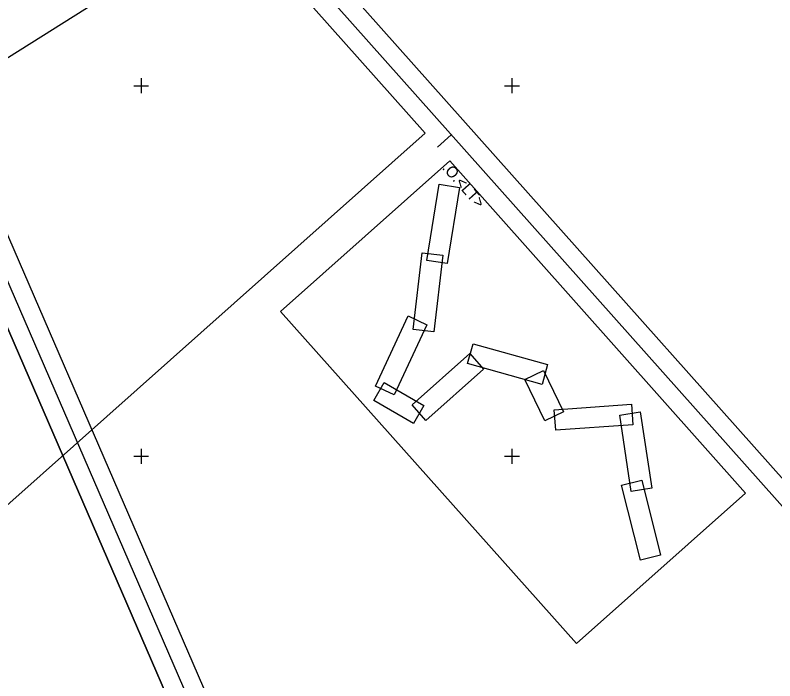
# Model space of a CAD drawing. Extents: x -866402 to -860377, y -1041908 to -1038598.
# Drawn here: x -864934 to -864729.1, y -1040560.6 to -1040381 of the extents above; entities that cross this region are included whole.
import ezdxf

# ---------------------------------------------------------------- set-up
doc = ezdxf.new("R2010")
doc.units = 0
for name, color, linetype in [('Vrstva 1', 7, 'Continuous'), ('Vrstva 21', 7, 'Continuous'), ('Vrstva 5', 7, 'Continuous')]:
    doc.layers.add(name, color=color, linetype=linetype)

msp = doc.modelspace()

# ---------------------------------------------------------------- linework, layer by layer
at = {"layer": 'Vrstva 1'}
msp.add_line((-864820.08, -1040416.55), (-864816.35, -1040413.23), dxfattribs=at)
for points in [[(-865732.63, -1039823.16), (-864894.8, -1040764.23), (-864672.98, -1040566.75), (-865510.81, -1039625.68)], [(-865511.22, -1039632.74), (-864680.04, -1040566.34), (-864894.39, -1040757.18), (-865725.57, -1039823.57)], [(-865718.52, -1039823.98), (-865030.3, -1040597.01), (-864823.41, -1040412.82), (-865511.63, -1039639.79)], [(-865511.63, -1039639.79), (-864823.41, -1040412.82), (-865030.3, -1040597.01), (-865718.52, -1039823.98)], [(-865224.28, -1040522.07), (-864724.07, -1041678.52), (-864451.49, -1041560.62), (-864951.69, -1040404.17)], [(-864954.3, -1040410.74), (-864458.06, -1041558.01), (-864721.47, -1041671.94), (-865217.7, -1040524.67)], [(-865211.14, -1040527.28), (-864800.25, -1041477.22), (-864546.01, -1041367.26), (-864956.9, -1040417.31)], [(-864956.9, -1040417.31), (-864546.01, -1041367.26), (-864800.25, -1041477.22), (-865211.14, -1040527.28)]]:
    msp.add_lwpolyline(points, close=True, dxfattribs=at)
msp.add_lwpolyline([(-865022.71, -1040375.04), (-865013.7, -1040387.94), (-865007.96, -1040405.65), (-865004.28, -1040432.65), (-865006.72, -1040446.26), (-865008.54, -1040457.65), (-864986.56, -1040459.48), (-864972.24, -1040457.22), (-864969.76, -1040455.66), (-864966.04, -1040453.33), (-864956.47, -1040447.32), (-864942.5, -1040435.03), (-864939.01, -1040394.23), (-864893.92, -1040365.81)], dxfattribs=at)
at = {"layer": 'Vrstva 21'}
for points in [[(-864862.39, -1040460.91), (-864816.76, -1040420.28), (-864736.97, -1040509.91), (-864782.6, -1040550.54)], [(-864819.62, -1040426.54), (-864814.11, -1040427.44), (-864817.44, -1040448.01), (-864822.95, -1040447.12)], [(-864819.62, -1040426.54), (-864814.11, -1040427.44), (-864817.44, -1040448.01), (-864822.95, -1040447.12)], [(-864824.21, -1040445.09), (-864818.67, -1040445.73), (-864821.08, -1040466.44), (-864826.62, -1040465.79)], [(-864827.99, -1040462.14), (-864822.93, -1040464.49), (-864831.72, -1040483.4), (-864836.78, -1040481.04)], [(-864811.96, -1040475), (-864810.46, -1040469.62), (-864790.38, -1040475.21), (-864791.88, -1040480.59)], [(-864823.24, -1040490.32), (-864826.95, -1040486.15), (-864811.38, -1040472.29), (-864807.67, -1040476.46)], [(-864796.53, -1040479.25), (-864791.51, -1040476.82), (-864786.13, -1040487.98), (-864791.15, -1040490.4)], [(-864837.28, -1040484.94), (-864834.5, -1040480.1), (-864823.77, -1040486.28), (-864826.55, -1040491.11)], [(-864788.18, -1040492.99), (-864788.59, -1040487.43), (-864767.8, -1040485.91), (-864767.39, -1040491.47)], [(-864770.94, -1040488.87), (-864765.43, -1040488.03), (-864762.3, -1040508.64), (-864767.81, -1040509.48)], [(-864770.42, -1040507.78), (-864765.01, -1040506.43), (-864759.95, -1040526.65), (-864765.36, -1040528.01)]]:
    msp.add_lwpolyline(points, close=True, dxfattribs=at)
at = {"layer": 'Vrstva 5'}
for p, q in [((-864900, -1040398), (-864900, -1040402)), ((-864800, -1040398), (-864800, -1040402)), ((-864902, -1040400), (-864898, -1040400)), ((-864802, -1040400), (-864798, -1040400)), ((-864900, -1040498), (-864900, -1040502)), ((-864800, -1040498), (-864800, -1040502)), ((-864902, -1040500), (-864898, -1040500)), ((-864802, -1040500), (-864798, -1040500))]:
    msp.add_line(p, q, dxfattribs=at)

# ---------------------------------------------------------------- texts
at = {"layer": 'Vrstva 1'}
msp.add_text('.O.<LT>', height=3, rotation=311.6785, dxfattribs=at).set_placement((-864819, -1040422.28))

doc.saveas('drawing.dxf')
